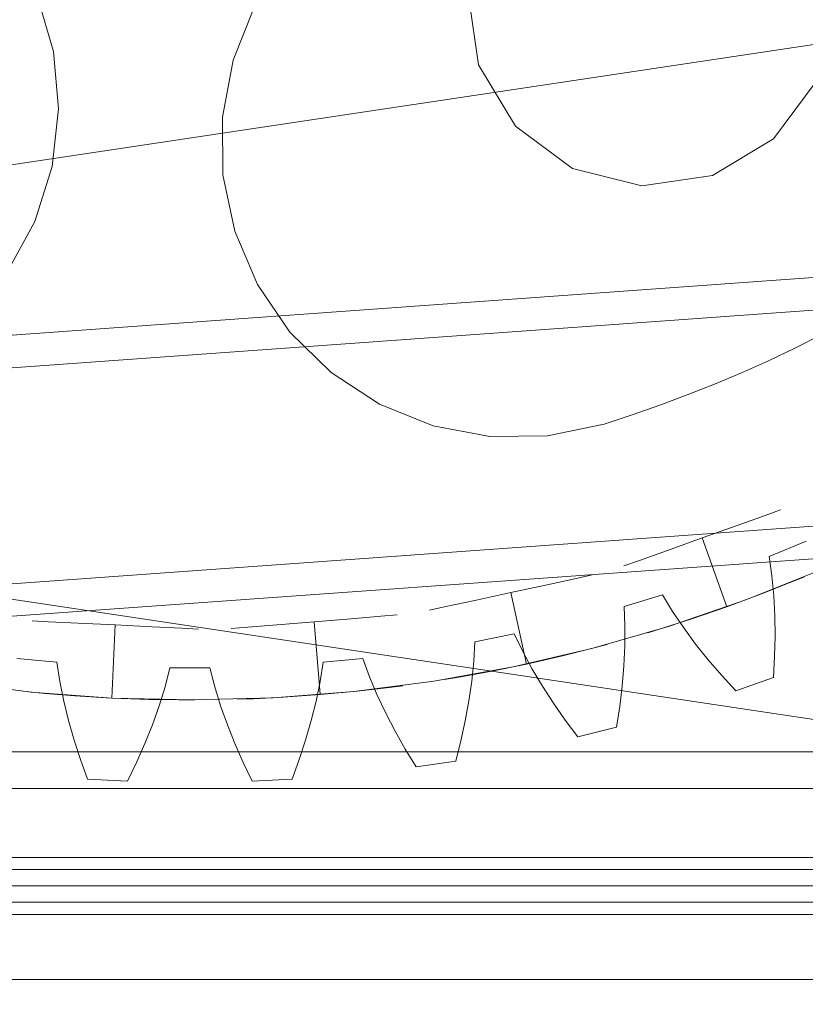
# Model space of a CAD drawing. Header units: millimetres. Extents: x -4738 to 65662, y -68080 to 6847.
# Tile 905 of 1056: x 25208 to 25402, y 1258 to 1500. Entities that reach past the tile are written whole.
import ezdxf

# ---------------------------------------------------------------- set-up
doc = ezdxf.new("R2010")
doc.units = ezdxf.units.MM
for name, color, linetype, lineweight in [('COTAS_P', 1, 'Continuous', 0), ('lateral_briquetadora', 7, 'Continuous', 0), ('lateral_C05', 7, 'Continuous', 0)]:
    doc.layers.add(name, color=color, linetype=linetype, lineweight=lineweight)
doc.dimstyles.new('R19_100', dxfattribs={"dimtxt": 250, "dimasz": 150, "dimexe": 150, "dimexo": 80, "dimgap": 100, "dimtad": 1, "dimtih": 1, "dimtoh": 1, "dimdsep": 46, "dimcen": 0.09, "dimadec": 0, "dimazin": 0, "dimtfac": 1, "dimtdec": 4, "dimtofl": 0, "dimtmove": 0, "dimatfit": 3, "dimfxl": 1, "dimtolj": 1, "dimtzin": 0, "dimarcsym": 0})

# ---------------------------------------------------------------- blocks, each defined once
blk = doc.blocks.new('DIM_R31_7')
at = {"layer": 'COTAS_P'}
for p, q in [((24250.07, 2141), (24400.07, 2186)), ((26750.07, 2141), (26600.07, 2186)), ((24250.07, 1241), (24250.07, 2141)), ((24250.07, 2141), (26750.07, 2141)), ((24250.07, 2141), (24400.07, 2096)), ((26750.07, 2141), (26600.07, 2096)), ((26750.07, 1241), (26750.07, 2141))]:
    blk.add_line(p, q, dxfattribs=at)
blk.add_text('2500 P', height=250, dxfattribs=at).set_placement((25500.07, 2241))

msp = doc.modelspace()

# ---------------------------------------------------------------- linework, layer by layer
at = {"layer": 'lateral_briquetadora'}
for p, q in [((25212.492, 1505.971), (25216.481, 1492.33)), ((25321.124, 1489.018), (25318.548, 1506.386)), ((24230.067, 1504), (25456.734, 1320)), ((25470.067, 1504), (24243.401, 1320)), ((25260.686, 1490.158), (25265.994, 1503.343)), ((24471.62, 1369.773), (26228.731, 1495.911)), ((25216.481, 1492.33), (25217.733, 1478.173)), ((25258.053, 1476.192), (25260.686, 1490.158)), ((24472.193, 1361.793), (26229.304, 1487.931)), ((25330.151, 1473.957), (25321.124, 1489.018)), ((25404.173, 1484.938), (25393.714, 1470.835)), ((25217.733, 1478.173), (25216.199, 1464.043)), ((25258.195, 1461.98), (25258.053, 1476.192)), ((25344.254, 1463.498), (25330.151, 1473.957)), ((25393.714, 1470.835), (25378.654, 1461.808)), ((25216.199, 1464.043), (25211.937, 1450.485)), ((25361.286, 1459.232), (25344.254, 1463.498)), ((25261.107, 1448.069), (25258.195, 1461.98)), ((25378.654, 1461.808), (25361.286, 1459.232)), ((25211.937, 1450.485), (25205.113, 1438.018)), ((25266.676, 1434.994), (25261.107, 1448.069)), ((24475.988, 1308.929), (26233.099, 1435.067)), ((25274.69, 1423.256), (25266.676, 1434.994)), ((24476.561, 1300.95), (26233.672, 1427.088)), ((25284.84, 1413.307), (25274.69, 1423.256)), ((25405.415, 1422.565), (25398.953, 1419.332)), ((25398.953, 1419.332), (25392.425, 1416.237)), ((25392.425, 1416.237), (25385.832, 1413.282)), ((25296.735, 1405.529), (25284.84, 1413.307)), ((25385.832, 1413.282), (25379.178, 1410.468)), ((25379.178, 1410.468), (25372.465, 1407.795)), ((25372.465, 1407.795), (25365.698, 1405.266)), ((25309.92, 1400.222), (25296.735, 1405.529)), ((25365.698, 1405.266), (25358.878, 1402.882)), ((25358.878, 1402.882), (25352.009, 1400.642)), ((25352.009, 1400.642), (25338.098, 1397.73)), ((25323.886, 1397.588), (25309.92, 1400.222)), ((25338.098, 1397.73), (25323.886, 1397.588)), ((25391.607, 1378.158), (25395.425, 1379.524)), ((25384.727, 1375.697), (25391.607, 1378.158)), ((25376.149, 1372.627), (25384.727, 1375.697)), ((25376.149, 1372.627), (25367.57, 1369.558)), ((25376.149, 1372.627), (25382.213, 1355.679)), ((25401.699, 1371.797), (25392.6, 1368.028)), ((25367.57, 1369.558), (25360.69, 1367.096)), ((25360.69, 1367.096), (25356.872, 1365.73)), ((25392.6, 1368.028), (25393.28, 1363.255)), ((25405.324, 1364.784), (25386.88, 1357.383)), ((25337.982, 1361.108), (25345.124, 1362.651)), ((25345.124, 1362.651), (25349.088, 1363.507)), ((25393.28, 1363.255), (25393.733, 1358.395)), ((25397.555, 1361.534), (25401.309, 1363.08)), ((25329.076, 1359.185), (25320.17, 1357.261)), ((25329.076, 1359.185), (25337.982, 1361.108)), ((25329.076, 1359.185), (25332.876, 1341.591)), ((25390.757, 1358.849), (25397.555, 1361.534)), ((25320.17, 1357.261), (25313.028, 1355.719)), ((25366.349, 1358.636), (25356.924, 1355.777)), ((25368.852, 1354.514), (25366.349, 1358.636)), ((25386.88, 1357.383), (25368.085, 1350.925)), ((25382.213, 1355.679), (25390.757, 1358.849)), ((25393.733, 1358.395), (25393.984, 1353.462)), ((25313.028, 1355.719), (25309.064, 1354.863)), ((25356.924, 1355.777), (25357.133, 1350.959)), ((25371.585, 1350.47), (25368.852, 1354.514)), ((25382.213, 1355.679), (25373.597, 1352.709)), ((25215.305, 1352.006), (25211.255, 1352.205)), ((25222.603, 1351.648), (25215.305, 1352.006)), ((25280.652, 1352.002), (25271.571, 1351.257)), ((25280.652, 1352.002), (25289.733, 1352.746)), ((25280.652, 1352.002), (25282.123, 1334.062)), ((25289.733, 1352.746), (25297.015, 1353.344)), ((25297.015, 1353.344), (25301.057, 1353.675)), ((25373.597, 1352.709), (25366.638, 1350.472)), ((25393.984, 1353.462), (25394.049, 1348.465)), ((25231.704, 1351.201), (25222.603, 1351.648)), ((25231.704, 1351.201), (25230.821, 1333.222)), ((25231.704, 1351.201), (25240.804, 1350.754)), ((25240.804, 1350.754), (25248.103, 1350.395)), ((25248.103, 1350.395), (25252.153, 1350.196)), ((25264.288, 1350.66), (25260.247, 1350.329)), ((25271.571, 1351.257), (25264.288, 1350.66)), ((25368.085, 1350.925), (25348.987, 1345.428)), ((25357.133, 1350.959), (25357.107, 1346.078)), ((25366.638, 1350.472), (25362.756, 1349.285)), ((25374.52, 1346.498), (25371.585, 1350.47)), ((25320.219, 1347.081), (25319.955, 1342.266)), ((25329.879, 1349.002), (25320.219, 1347.081)), ((25331.966, 1344.655), (25329.879, 1349.002)), ((25394.049, 1348.465), (25393.941, 1343.409)), ((25348.987, 1345.428), (25329.635, 1340.905)), ((25334.289, 1340.363), (25331.966, 1344.655)), ((25341.761, 1343.618), (25348.852, 1345.393)), ((25348.852, 1345.393), (25352.775, 1346.435)), ((25357.107, 1346.078), (25356.874, 1341.145)), ((25377.64, 1342.593), (25374.52, 1346.498)), ((25217.296, 1342.025), (25207.494, 1342.99)), ((25292.641, 1342.99), (25282.839, 1342.025)), ((25294.291, 1338.459), (25292.641, 1342.99)), ((25319.955, 1342.266), (25319.451, 1337.411)), ((25332.876, 1341.591), (25341.761, 1343.618)), ((25380.93, 1338.754), (25377.64, 1342.593)), ((25393.941, 1343.409), (25393.667, 1338.302)), ((25218.031, 1337.259), (25217.296, 1342.025)), ((25245.143, 1340.657), (25243.945, 1335.986)), ((25254.992, 1340.657), (25245.143, 1340.657)), ((25256.19, 1335.986), (25254.992, 1340.657)), ((25282.839, 1342.025), (25282.104, 1337.259)), ((25329.635, 1340.905), (25310.079, 1337.368)), ((25323.947, 1339.77), (25316.755, 1338.46)), ((25332.876, 1341.591), (25323.947, 1339.77)), ((25336.821, 1336.122), (25334.289, 1340.363)), ((25356.874, 1341.145), (25356.449, 1336.165)), ((25310.079, 1337.368), (25290.369, 1334.826)), ((25296.183, 1333.96), (25294.291, 1338.459)), ((25316.755, 1338.46), (25312.751, 1337.791)), ((25319.451, 1337.411), (25318.735, 1332.524)), ((25384.382, 1334.98), (25380.93, 1338.754)), ((25393.667, 1338.302), (25384.382, 1334.98)), ((25211.002, 1334.7), (25191.284, 1337.18)), ((25219.008, 1332.477), (25218.031, 1337.259)), ((25243.945, 1335.986), (25242.503, 1331.323)), ((25257.632, 1331.323), (25256.19, 1335.986)), ((25282.104, 1337.259), (25281.127, 1332.477)), ((25282.123, 1334.062), (25291.196, 1334.912)), ((25291.196, 1334.912), (25298.458, 1335.746)), ((25298.458, 1335.746), (25302.484, 1336.268)), ((25339.543, 1331.93), (25336.821, 1336.122)), ((25356.449, 1336.165), (25355.846, 1331.145)), ((25214.439, 1334.371), (25210.398, 1334.761)), ((25230.821, 1333.222), (25211.002, 1334.7)), ((25221.724, 1333.775), (25214.439, 1334.371)), ((25230.821, 1333.222), (25221.724, 1333.775)), ((25250.689, 1332.75), (25230.821, 1333.222)), ((25230.821, 1333.222), (25239.927, 1332.881)), ((25239.927, 1332.881), (25247.236, 1332.76)), ((25247.236, 1332.76), (25251.296, 1332.752)), ((25270.555, 1333.285), (25250.689, 1332.75)), ((25265.731, 1333.063), (25261.674, 1332.922)), ((25273.032, 1333.423), (25265.731, 1333.063)), ((25290.369, 1334.826), (25270.555, 1333.285)), ((25282.123, 1334.062), (25273.032, 1333.423)), ((25298.287, 1329.491), (25296.183, 1333.96)), ((25318.735, 1332.524), (25317.824, 1327.61)), ((25220.2, 1327.684), (25219.008, 1332.477)), ((25242.503, 1331.323), (25240.847, 1326.669)), ((25259.288, 1326.669), (25257.632, 1331.323)), ((25281.127, 1332.477), (25279.935, 1327.684)), ((25342.441, 1327.787), (25339.543, 1331.93)), ((25355.846, 1331.145), (25355.073, 1326.089)), ((25221.588, 1322.882), (25220.2, 1327.684)), ((25279.935, 1327.684), (25278.547, 1322.882)), ((25300.584, 1325.053), (25298.287, 1329.491)), ((25345.507, 1323.693), (25342.441, 1327.787)), ((25240.847, 1326.669), (25238.995, 1322.027)), ((25261.139, 1322.027), (25259.288, 1326.669)), ((25317.824, 1327.61), (25316.732, 1322.673)), ((25355.073, 1326.089), (25345.507, 1323.693)), ((25223.159, 1318.076), (25221.588, 1322.882)), ((25278.547, 1322.882), (25276.976, 1318.076)), ((25303.063, 1320.646), (25300.584, 1325.053)), ((25238.995, 1322.027), (25236.961, 1317.398)), ((25263.174, 1317.398), (25261.139, 1322.027)), ((25305.712, 1316.27), (25303.063, 1320.646)), ((25316.732, 1322.673), (25315.467, 1317.717)), ((23750.067, 1320), (25950.067, 1320)), ((23870.067, 1320), (25830.067, 1320)), ((23954.067, 1320), (25456.734, 1320)), ((25746.067, 1320), (24243.401, 1320)), ((25224.904, 1313.268), (25223.159, 1318.076)), ((25276.976, 1318.076), (25275.231, 1313.268)), ((25236.961, 1317.398), (25234.753, 1312.784)), ((25265.382, 1312.784), (25263.174, 1317.398)), ((25315.467, 1317.717), (25305.712, 1316.27)), ((25234.753, 1312.784), (25224.904, 1313.268)), ((25275.231, 1313.268), (25265.382, 1312.784)), ((23750.067, 1264), (25950.067, 1264)), ((24150.067, 1264), (25950.067, 1264))]:
    msp.add_line(p, q, dxfattribs=at)
at = {"layer": 'lateral_C05'}
for p, q in [((24310.067, 1311), (26690.067, 1311)), ((24250.067, 1294), (26750.067, 1294)), ((24310.067, 1294), (26690.067, 1294)), ((24250.067, 1291), (26750.067, 1291)), ((24310.067, 1291), (26690.067, 1291)), ((24900.317, 1291), (25499.567, 1291)), ((24300.067, 1287), (26700.067, 1287)), ((24900.317, 1287), (25499.567, 1287)), ((24300.067, 1283), (26700.067, 1283)), ((24310.067, 1283), (26690.067, 1283)), ((24310.067, 1280), (26690.067, 1280))]:
    msp.add_line(p, q, dxfattribs=at)

# ---------------------------------------------------------------- dimensions: what is measured, and where the dimension line sits
at = {"layer": 'COTAS_P'}
dim = msp.add_aligned_dim(p1=(24250.067, 1241), p2=(26750.067, 1241), distance=900, text='<> P', dimstyle='R19_100', dxfattribs=at)
dim.commit()
dim.dimension.update_dxf_attribs({"geometry": 'DIM_R31_7', "text_midpoint": (25500.067, 2141)})

doc.saveas('drawing.dxf')
